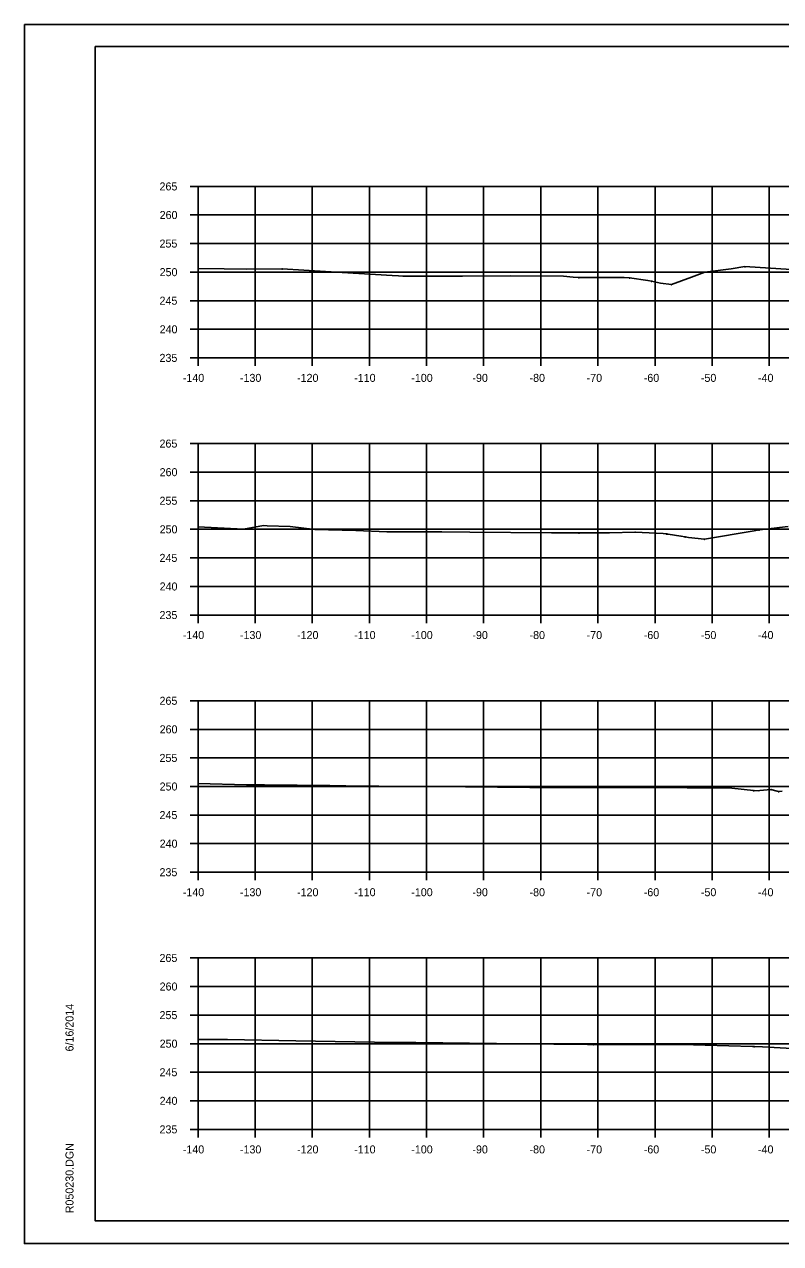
# Model space of a CAD drawing. Extents: x 1300404 to 1323571, y 234004 to 252077.
# Drawn here: x 1315546.9 to 1315679.3, y 243621.8 to 243835.2 of the extents above; entities that cross this region are included whole.
import ezdxf

# ---------------------------------------------------------------- set-up
doc = ezdxf.new("R2010")
doc.units = 0
for name, color, linetype in [('Default', 7, 'Continuous'), ('R_Axis', 7, 'Continuous'), ('R_Axis Annot', 7, 'Continuous'), ('R_Border', 7, 'Continuous'), ('R_Draft', 7, 'Continuous'), ('R_Exist Surface', 7, 'Continuous'), ('R_Grid', 7, 'Continuous'), ('R_No Plot', 7, 'Continuous')]:
    doc.layers.add(name, color=color, linetype=linetype)

msp = doc.modelspace()

# ---------------------------------------------------------------- linework, layer by layer
at = {"layer": 'Default'}
for p, q in [((1315559.28, 243831.27), (1315875.46, 243831.27)), ((1315559.28, 243625.81), (1315559.28, 243831.27)), ((1315875.46, 243625.81), (1315559.28, 243625.81))]:
    msp.add_line(p, q, dxfattribs=at)
at = {"layer": 'R_Axis'}
for p, q in [((1315575.88, 243806.81), (1315577.28, 243806.81)), ((1315577.28, 243776.81), (1315577.28, 243806.81)), ((1315575.88, 243801.81), (1315577.28, 243801.81)), ((1315575.88, 243796.81), (1315577.28, 243796.81)), ((1315575.88, 243791.81), (1315577.28, 243791.81)), ((1315575.88, 243786.81), (1315577.28, 243786.81)), ((1315575.88, 243781.81), (1315577.28, 243781.81)), ((1315575.88, 243776.81), (1315577.28, 243776.81)), ((1315577.28, 243776.81), (1315857.28, 243776.81)), ((1315577.28, 243775.41), (1315577.28, 243776.81)), ((1315587.28, 243775.41), (1315587.28, 243776.81)), ((1315597.28, 243775.41), (1315597.28, 243776.81)), ((1315607.28, 243775.41), (1315607.28, 243776.81)), ((1315617.28, 243775.41), (1315617.28, 243776.81)), ((1315627.28, 243775.41), (1315627.28, 243776.81)), ((1315637.28, 243775.41), (1315637.28, 243776.81)), ((1315647.28, 243775.41), (1315647.28, 243776.81)), ((1315657.28, 243775.41), (1315657.28, 243776.81)), ((1315667.28, 243775.41), (1315667.28, 243776.81)), ((1315677.28, 243775.41), (1315677.28, 243776.81)), ((1315575.88, 243761.81), (1315577.28, 243761.81)), ((1315577.28, 243731.81), (1315577.28, 243761.81)), ((1315575.88, 243756.81), (1315577.28, 243756.81)), ((1315575.88, 243751.81), (1315577.28, 243751.81)), ((1315575.88, 243746.81), (1315577.28, 243746.81)), ((1315575.88, 243741.81), (1315577.28, 243741.81)), ((1315575.88, 243736.81), (1315577.28, 243736.81)), ((1315575.88, 243731.81), (1315577.28, 243731.81)), ((1315577.28, 243731.81), (1315857.28, 243731.81)), ((1315577.28, 243730.41), (1315577.28, 243731.81)), ((1315587.28, 243730.41), (1315587.28, 243731.81)), ((1315597.28, 243730.41), (1315597.28, 243731.81)), ((1315607.28, 243730.41), (1315607.28, 243731.81)), ((1315617.28, 243730.41), (1315617.28, 243731.81)), ((1315627.28, 243730.41), (1315627.28, 243731.81)), ((1315637.28, 243730.41), (1315637.28, 243731.81)), ((1315647.28, 243730.41), (1315647.28, 243731.81)), ((1315657.28, 243730.41), (1315657.28, 243731.81)), ((1315667.28, 243730.41), (1315667.28, 243731.81)), ((1315677.28, 243730.41), (1315677.28, 243731.81)), ((1315575.88, 243716.81), (1315577.28, 243716.81)), ((1315577.28, 243686.81), (1315577.28, 243716.81)), ((1315575.88, 243711.81), (1315577.28, 243711.81)), ((1315575.88, 243706.81), (1315577.28, 243706.81)), ((1315575.88, 243701.81), (1315577.28, 243701.81)), ((1315575.88, 243696.81), (1315577.28, 243696.81)), ((1315575.88, 243691.81), (1315577.28, 243691.81)), ((1315575.88, 243686.81), (1315577.28, 243686.81)), ((1315577.28, 243686.81), (1315857.28, 243686.81)), ((1315577.28, 243685.41), (1315577.28, 243686.81)), ((1315587.28, 243685.41), (1315587.28, 243686.81)), ((1315597.28, 243685.41), (1315597.28, 243686.81)), ((1315607.28, 243685.41), (1315607.28, 243686.81)), ((1315617.28, 243685.41), (1315617.28, 243686.81)), ((1315627.28, 243685.41), (1315627.28, 243686.81)), ((1315637.28, 243685.41), (1315637.28, 243686.81)), ((1315647.28, 243685.41), (1315647.28, 243686.81)), ((1315657.28, 243685.41), (1315657.28, 243686.81)), ((1315667.28, 243685.41), (1315667.28, 243686.81)), ((1315677.28, 243685.41), (1315677.28, 243686.81)), ((1315575.88, 243671.81), (1315577.28, 243671.81)), ((1315577.28, 243641.81), (1315577.28, 243671.81)), ((1315575.88, 243666.81), (1315577.28, 243666.81)), ((1315575.88, 243661.81), (1315577.28, 243661.81)), ((1315575.88, 243656.81), (1315577.28, 243656.81)), ((1315575.88, 243651.81), (1315577.28, 243651.81)), ((1315575.88, 243646.81), (1315577.28, 243646.81)), ((1315575.88, 243641.81), (1315577.28, 243641.81)), ((1315577.28, 243641.81), (1315857.28, 243641.81)), ((1315577.28, 243640.41), (1315577.28, 243641.81)), ((1315587.28, 243640.41), (1315587.28, 243641.81)), ((1315597.28, 243640.41), (1315597.28, 243641.81)), ((1315607.28, 243640.41), (1315607.28, 243641.81)), ((1315617.28, 243640.41), (1315617.28, 243641.81)), ((1315627.28, 243640.41), (1315627.28, 243641.81)), ((1315637.28, 243640.41), (1315637.28, 243641.81)), ((1315647.28, 243640.41), (1315647.28, 243641.81)), ((1315657.28, 243640.41), (1315657.28, 243641.81)), ((1315667.28, 243640.41), (1315667.28, 243641.81)), ((1315677.28, 243640.41), (1315677.28, 243641.81))]:
    msp.add_line(p, q, dxfattribs=at)
at = {"layer": 'R_Border'}
msp.add_line((1315559.28, 243625.81), (1315559.28, 243625.81), dxfattribs=at)
at = {"layer": 'R_Draft'}
for points in [[(1315592.01, 243792.42), (1315592.06, 243792.32), (1315591.96, 243792.32)], [(1315666.01, 243791.88), (1315666.06, 243791.78), (1315665.96, 243791.78)], [(1315673.02, 243792.82), (1315673.07, 243792.72), (1315672.97, 243792.72)], [(1315613.2, 243791.18), (1315613.25, 243791.08), (1315613.15, 243791.08)], [(1315643.94, 243790.91), (1315643.99, 243790.81), (1315643.89, 243790.81)], [(1315652.82, 243790.88), (1315652.87, 243790.78), (1315652.77, 243790.78)], [(1315656.67, 243790.29), (1315656.72, 243790.19), (1315656.62, 243790.19)], [(1315660.14, 243789.7), (1315660.19, 243789.6), (1315660.09, 243789.6)], [(1315675.49, 243746.76), (1315675.54, 243746.66), (1315675.44, 243746.66)], [(1315643.97, 243746.23), (1315644.02, 243746.13), (1315643.92, 243746.13)], [(1315653.81, 243746.39), (1315653.86, 243746.29), (1315653.76, 243746.29)], [(1315659.28, 243746.08), (1315659.33, 243745.98), (1315659.23, 243745.98)], [(1315662.55, 243745.53), (1315662.6, 243745.43), (1315662.5, 243745.43)], [(1315665.92, 243745.15), (1315665.97, 243745.05), (1315665.87, 243745.05)], [(1315647.33, 243701.69), (1315647.38, 243701.59), (1315647.28, 243701.59)], [(1315674.55, 243701.15), (1315674.6, 243701.05), (1315674.5, 243701.05)], [(1315677.58, 243701.35), (1315677.63, 243701.25), (1315677.53, 243701.25)], [(1315678.9, 243701), (1315678.95, 243700.9), (1315678.85, 243700.9)], [(1315646.48, 243656.73), (1315646.53, 243656.63), (1315646.43, 243656.63)], [(1315674.65, 243656.37), (1315674.7, 243656.27), (1315674.6, 243656.27)]]:
    msp.add_lwpolyline(points, close=True, dxfattribs=at)
at = {"layer": 'R_Exist Surface'}
for points in [[(1315577.28, 243792.47), (1315581.85, 243792.4), (1315585.83, 243792.36), (1315592.01, 243792.37), (1315599.61, 243791.91), (1315611.27, 243791.24), (1315612.37, 243791.17), (1315613.2, 243791.13), (1315623.56, 243791.13), (1315632.05, 243791.18), (1315641.25, 243791.12), (1315642.93, 243790.96), (1315643.94, 243790.86), (1315651.88, 243790.86), (1315652.82, 243790.83), (1315656.05, 243790.34), (1315656.67, 243790.24), (1315658.25, 243789.87), (1315660.14, 243789.65), (1315663.69, 243790.96), (1315666.01, 243791.83), (1315670.6, 243792.41), (1315673.02, 243792.77), (1315681.09, 243792.3)], [(1315577.28, 243747.25), (1315585.26, 243746.86), (1315588.76, 243747.49), (1315589.38, 243747.4), (1315593.43, 243747.3), (1315597.72, 243746.8), (1315604.92, 243746.61), (1315610.35, 243746.39), (1315619.94, 243746.39), (1315624.86, 243746.31), (1315639.16, 243746.17), (1315642.8, 243746.17), (1315643.97, 243746.18), (1315649.29, 243746.22), (1315653.81, 243746.34), (1315658.68, 243746.06), (1315659.28, 243746.03), (1315659.48, 243745.99), (1315659.59, 243745.98), (1315661.81, 243745.63), (1315662.55, 243745.48), (1315663.13, 243745.39), (1315665.92, 243745.1), (1315674.61, 243746.56), (1315675.49, 243746.71), (1315676.67, 243746.86), (1315679.09, 243747.14), (1315680.59, 243747.29)], [(1315577.28, 243702.33), (1315585.75, 243702.09), (1315588.89, 243702.09), (1315600.36, 243701.98), (1315603.14, 243701.93), (1315614.71, 243701.81), (1315618.43, 243701.79), (1315635.37, 243701.63), (1315635.96, 243701.63), (1315647.33, 243701.64), (1315651.97, 243701.64), (1315652.13, 243701.64), (1315652.21, 243701.64), (1315662.9, 243701.6), (1315664.89, 243701.59), (1315670.7, 243701.49), (1315674.55, 243701.1), (1315675.33, 243701.06), (1315675.65, 243701.09), (1315677.58, 243701.3), (1315678.69, 243701), (1315678.9, 243700.95), (1315679.09, 243700.95), (1315679.54, 243700.97)], [(1315577.28, 243657.57), (1315582.45, 243657.57), (1315594.4, 243657.33), (1315608.14, 243657.09), (1315615.41, 243657), (1315629.53, 243656.83), (1315633.6, 243656.81), (1315645.43, 243656.67), (1315646.48, 243656.68), (1315658.57, 243656.69), (1315661.91, 243656.64), (1315674.33, 243656.34), (1315674.65, 243656.32), (1315676.09, 243656.24), (1315683.32, 243655.87)]]:
    msp.add_lwpolyline(points, dxfattribs=at)
at = {"layer": 'R_Grid'}
for p, q in [((1315577.28, 243806.81), (1315857.28, 243806.81)), ((1315577.28, 243776.81), (1315577.28, 243806.81)), ((1315587.28, 243776.81), (1315587.28, 243806.81)), ((1315597.28, 243776.81), (1315597.28, 243806.81)), ((1315607.28, 243776.81), (1315607.28, 243806.81)), ((1315617.28, 243776.81), (1315617.28, 243806.81)), ((1315627.28, 243776.81), (1315627.28, 243806.81)), ((1315637.28, 243776.81), (1315637.28, 243806.81)), ((1315647.28, 243776.81), (1315647.28, 243806.81)), ((1315657.28, 243776.81), (1315657.28, 243806.81)), ((1315667.28, 243776.81), (1315667.28, 243806.81)), ((1315677.28, 243776.81), (1315677.28, 243806.81)), ((1315577.28, 243801.81), (1315857.28, 243801.81)), ((1315577.28, 243796.81), (1315857.28, 243796.81)), ((1315577.28, 243791.81), (1315857.28, 243791.81)), ((1315577.28, 243786.81), (1315857.28, 243786.81)), ((1315577.28, 243781.81), (1315857.28, 243781.81)), ((1315577.28, 243776.81), (1315857.28, 243776.81)), ((1315577.28, 243761.81), (1315857.28, 243761.81)), ((1315577.28, 243731.81), (1315577.28, 243761.81)), ((1315587.28, 243731.81), (1315587.28, 243761.81)), ((1315597.28, 243731.81), (1315597.28, 243761.81)), ((1315607.28, 243731.81), (1315607.28, 243761.81)), ((1315617.28, 243731.81), (1315617.28, 243761.81)), ((1315627.28, 243731.81), (1315627.28, 243761.81)), ((1315637.28, 243731.81), (1315637.28, 243761.81)), ((1315647.28, 243731.81), (1315647.28, 243761.81)), ((1315657.28, 243731.81), (1315657.28, 243761.81)), ((1315667.28, 243731.81), (1315667.28, 243761.81)), ((1315677.28, 243731.81), (1315677.28, 243761.81)), ((1315577.28, 243756.81), (1315857.28, 243756.81)), ((1315577.28, 243751.81), (1315857.28, 243751.81)), ((1315577.28, 243746.81), (1315857.28, 243746.81)), ((1315577.28, 243741.81), (1315857.28, 243741.81)), ((1315577.28, 243736.81), (1315857.28, 243736.81)), ((1315577.28, 243731.81), (1315857.28, 243731.81)), ((1315577.28, 243716.81), (1315857.28, 243716.81)), ((1315577.28, 243686.81), (1315577.28, 243716.81)), ((1315587.28, 243686.81), (1315587.28, 243716.81)), ((1315597.28, 243686.81), (1315597.28, 243716.81)), ((1315607.28, 243686.81), (1315607.28, 243716.81)), ((1315617.28, 243686.81), (1315617.28, 243716.81)), ((1315627.28, 243686.81), (1315627.28, 243716.81)), ((1315637.28, 243686.81), (1315637.28, 243716.81)), ((1315647.28, 243686.81), (1315647.28, 243716.81)), ((1315657.28, 243686.81), (1315657.28, 243716.81)), ((1315667.28, 243686.81), (1315667.28, 243716.81)), ((1315677.28, 243686.81), (1315677.28, 243716.81)), ((1315577.28, 243711.81), (1315857.28, 243711.81)), ((1315577.28, 243706.81), (1315857.28, 243706.81)), ((1315577.28, 243701.81), (1315857.28, 243701.81)), ((1315577.28, 243696.81), (1315857.28, 243696.81)), ((1315577.28, 243691.81), (1315857.28, 243691.81)), ((1315577.28, 243686.81), (1315857.28, 243686.81)), ((1315577.28, 243671.81), (1315857.28, 243671.81)), ((1315577.28, 243641.81), (1315577.28, 243671.81)), ((1315587.28, 243641.81), (1315587.28, 243671.81)), ((1315597.28, 243641.81), (1315597.28, 243671.81)), ((1315607.28, 243641.81), (1315607.28, 243671.81)), ((1315617.28, 243641.81), (1315617.28, 243671.81)), ((1315627.28, 243641.81), (1315627.28, 243671.81)), ((1315637.28, 243641.81), (1315637.28, 243671.81)), ((1315647.28, 243641.81), (1315647.28, 243671.81)), ((1315657.28, 243641.81), (1315657.28, 243671.81)), ((1315667.28, 243641.81), (1315667.28, 243671.81)), ((1315677.28, 243641.81), (1315677.28, 243671.81)), ((1315577.28, 243666.81), (1315857.28, 243666.81)), ((1315577.28, 243661.81), (1315857.28, 243661.81)), ((1315577.28, 243656.81), (1315857.28, 243656.81)), ((1315577.28, 243651.81), (1315857.28, 243651.81)), ((1315577.28, 243646.81), (1315857.28, 243646.81)), ((1315577.28, 243641.81), (1315857.28, 243641.81))]:
    msp.add_line(p, q, dxfattribs=at)
at = {"layer": 'R_No Plot'}
for p, q in [((1315546.87, 243835.16), (1315880.21, 243835.16)), ((1315546.87, 243621.83), (1315880.21, 243621.83))]:
    msp.add_line(p, q, dxfattribs=at)
for points in [[(1315546.87, 243835.16), (1315880.21, 243835.16), (1315880.21, 243621.83), (1315546.87, 243621.83)], [(1315793.2, 243831.27), (1315793.2, 243821.39), (1315828.93, 243821.39), (1315828.93, 243818.47), (1315852.13, 243818.47), (1315852.13, 243796.35), (1315875.46, 243796.35), (1315875.46, 243625.81), (1315559.28, 243625.81), (1315559.28, 243831.27)]]:
    msp.add_lwpolyline(points, close=True, dxfattribs=at)

# ---------------------------------------------------------------- texts
at = {"layer": 'R_Axis'}
for p in [(1315577.28, 243776.81), (1315577.28, 243731.81), (1315577.28, 243686.81), (1315577.28, 243641.81)]:
    msp.add_text('-', height=0.0001, dxfattribs=at).set_placement(p)
at = {"layer": 'R_Axis Annot'}
for s, p in [('265', (1315570.53, 243806.11)), ('260', (1315570.55, 243801.11)), ('255', (1315570.53, 243796.11)), ('250', (1315570.55, 243791.11)), ('245', (1315570.53, 243786.11)), ('240', (1315570.55, 243781.11)), ('235', (1315570.53, 243776.11)), ('-140', (1315574.61, 243772.61)), ('-130', (1315584.61, 243772.61)), ('-120', (1315594.61, 243772.61)), ('-110', (1315604.61, 243772.61)), ('-100', (1315614.61, 243772.61)), ('-90', (1315625.31, 243772.61)), ('-80', (1315635.31, 243772.61)), ('-70', (1315645.31, 243772.61)), ('-60', (1315655.31, 243772.61)), ('-50', (1315665.31, 243772.61)), ('-40', (1315675.31, 243772.61)), ('265', (1315570.53, 243761.11)), ('260', (1315570.55, 243756.11)), ('255', (1315570.53, 243751.11)), ('250', (1315570.55, 243746.11)), ('245', (1315570.53, 243741.11)), ('240', (1315570.55, 243736.11)), ('235', (1315570.53, 243731.11)), ('-140', (1315574.61, 243727.61)), ('-130', (1315584.61, 243727.61)), ('-120', (1315594.61, 243727.61)), ('-110', (1315604.61, 243727.61)), ('-100', (1315614.61, 243727.61)), ('-90', (1315625.31, 243727.61)), ('-80', (1315635.31, 243727.61)), ('-70', (1315645.31, 243727.61)), ('-60', (1315655.31, 243727.61)), ('-50', (1315665.31, 243727.61)), ('-40', (1315675.31, 243727.61)), ('265', (1315570.53, 243716.11)), ('260', (1315570.55, 243711.11)), ('255', (1315570.53, 243706.11)), ('250', (1315570.55, 243701.11)), ('245', (1315570.53, 243696.11)), ('240', (1315570.55, 243691.11)), ('235', (1315570.53, 243686.11)), ('-140', (1315574.61, 243682.61)), ('-130', (1315584.61, 243682.61)), ('-120', (1315594.61, 243682.61)), ('-110', (1315604.61, 243682.61)), ('-100', (1315614.61, 243682.61)), ('-90', (1315625.31, 243682.61)), ('-80', (1315635.31, 243682.61)), ('-70', (1315645.31, 243682.61)), ('-60', (1315655.31, 243682.61)), ('-50', (1315665.31, 243682.61)), ('-40', (1315675.31, 243682.61)), ('265', (1315570.53, 243671.11)), ('260', (1315570.55, 243666.11)), ('255', (1315570.53, 243661.11)), ('250', (1315570.55, 243656.11)), ('245', (1315570.53, 243651.11)), ('240', (1315570.55, 243646.11)), ('235', (1315570.53, 243641.11)), ('-140', (1315574.61, 243637.61)), ('-130', (1315584.61, 243637.61)), ('-120', (1315594.61, 243637.61)), ('-110', (1315604.61, 243637.61)), ('-100', (1315614.61, 243637.61)), ('-90', (1315625.31, 243637.61)), ('-80', (1315635.31, 243637.61)), ('-70', (1315645.31, 243637.61)), ('-60', (1315655.31, 243637.61)), ('-50', (1315665.31, 243637.61)), ('-40', (1315675.31, 243637.61))]:
    msp.add_text(s, height=1.4, dxfattribs=at).set_placement(p)
at = {"layer": 'R_Border'}
for s, p in [('6/16/2014', (1315555.47, 243655.45)), ('R050230.DGN', (1315555.47, 243627.13))]:
    msp.add_text(s, height=1.4, rotation=90, dxfattribs=at).set_placement(p)

doc.saveas('drawing.dxf')
